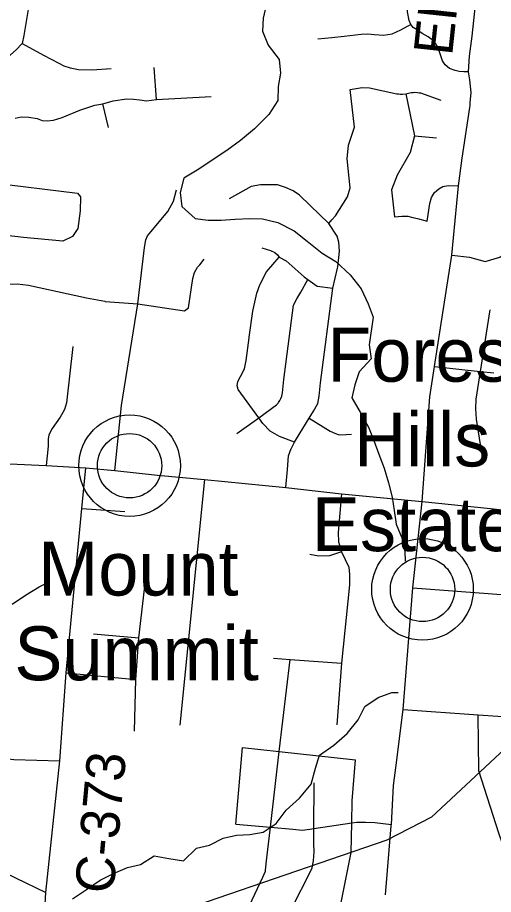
# Model space of a CAD drawing. Extents: x 0 to 34, y 0 to 22.
# Drawn here: x 5.169 to 5.518, y 16.012 to 16.654 of the extents above; entities that cross this region are included whole.
import ezdxf

# ---------------------------------------------------------------- set-up
doc = ezdxf.new("R2010")
doc.units = 0
for name, color, linetype in [('GM_X_County_Road', 7, 'Continuous'), ('GM_X_County_Road_Text', 7, 'Continuous'), ('GM_X_Minor_River', 7, 'Continuous'), ('GM_X_Rail_Line', 7, 'Continuous'), ('GM_X_Township_Road', 7, 'Continuous'), ('GM_X_Unincorporated', 7, 'Continuous'), ('GM_X_Unincorporated_Location', 7, 'Continuous'), ('GM_X_Unincorporated_Text', 7, 'Continuous')]:
    doc.layers.add(name, color=color, linetype=linetype)

msp = doc.modelspace()

# ---------------------------------------------------------------- linework, layer by layer
at = {"layer": 'GM_X_County_Road'}
for points in [[(5.43883, 16.01132), (5.44318, 16.06174), (5.44325, 16.06293), (5.4448, 16.09152), (5.44665, 16.1063), (5.45194, 16.14703), (5.45905, 16.23635), (5.4657, 16.29946), (5.47137, 16.37629), (5.4748, 16.39845), (5.47919, 16.42682), (5.48758, 16.48), (5.49241, 16.5308), (5.49516, 16.55107), (5.50076, 16.58818), (5.50104, 16.58957), (5.50104, 16.59159), (5.5017, 16.59907), (5.50061, 16.60838), (5.49962, 16.6143), (5.50055, 16.62572), (5.50243, 16.64053), (5.50702, 16.68429)], [(5.16369, 16.32716), (5.19032, 16.32576), (5.21942, 16.32404), (5.24063, 16.32215), (5.27203, 16.31886), (5.30639, 16.31549), (5.36599, 16.30965), (5.4066, 16.30513), (5.4657, 16.29946)], [(5.18006, 15.78991), (5.18529, 15.90485), (5.18622, 15.92509), (5.18655, 15.9347), (5.18746, 15.96068), (5.1878, 15.97044), (5.19011, 16.01302), (5.20043, 16.10939), (5.20516, 16.17385), (5.21643, 16.29434), (5.21942, 16.32404)], [(5.4657, 16.29946), (5.51576, 16.29428), (5.57388, 16.28787), (5.60552, 16.284), (5.63047, 16.28026), (5.66537, 16.27562), (5.67466, 16.27392), (5.68205, 16.27242), (5.68967, 16.2703), (5.7063, 16.26165), (5.7234, 16.25334), (5.7313, 16.24989), (5.7377, 16.24759), (5.74264, 16.24693), (5.74798, 16.2466), (5.75291, 16.24652), (5.75986, 16.24647)], [(4.63371, 16.202), (4.67189, 16.19651), (4.80664, 16.18121), (4.81337, 16.17726), (4.81883, 16.17542), (4.82842, 16.17221), (4.84615, 16.16373), (4.85953, 16.15638), (4.86881, 16.15379), (4.87592, 16.15053), (4.88421, 16.14786), (4.88891, 16.14623), (4.89717, 16.14243), (4.90731, 16.13782), (4.91499, 16.13466), (4.94546, 16.12211), (4.9605, 16.11644), (4.98476, 16.1055), (5.02359, 16.08799), (5.06311, 16.07065), (5.09815, 16.05528), (5.11213, 16.04917), (5.14547, 16.03461), (5.19011, 16.01302)]]:
    msp.add_lwpolyline(points, dxfattribs=at)
at = {"layer": 'GM_X_Minor_River'}
for points in [[(5.35143, 16.66317), (5.34933, 16.65366), (5.34876, 16.64415), (5.35295, 16.63388), (5.36094, 16.62323), (5.36208, 16.61333), (5.36036, 16.60344), (5.36017, 16.59336), (5.35352, 16.58308), (5.34306, 16.57243), (5.33278, 16.56406), (5.3227, 16.55664), (5.30102, 16.54218), (5.29132, 16.53647), (5.28865, 16.52601), (5.2898, 16.51573), (5.2995, 16.50679), (5.30901, 16.50565), (5.31852, 16.50565), (5.32879, 16.50642), (5.33925, 16.5068), (5.34876, 16.50661), (5.35998, 16.50395), (5.37196, 16.49786), (5.38166, 16.49025), (5.3925, 16.4815), (5.40258, 16.47541), (5.41304, 16.46552), (5.42103, 16.45525), (5.42617, 16.44441), (5.42978, 16.43452), (5.42693, 16.41435)], [(5.42693, 16.41435), (5.42845, 16.40408), (5.4197, 16.39438), (5.41646, 16.38487), (5.41437, 16.37535), (5.42027, 16.36489), (5.42654, 16.35405), (5.43035, 16.34416), (5.43396, 16.33427), (5.43795, 16.324), (5.44119, 16.31315), (5.44385, 16.30269), (5.44518, 16.2928), (5.4467, 16.28291), (5.45089, 16.27283), (5.45317, 16.26275), (5.45336, 16.25571)], [(5.16559, 16.22429), (5.17529, 16.23076), (5.18537, 16.23704), (5.19069, 16.2397)], [(5.33962, 16.0556), (5.34932, 16.05713), (5.35883, 16.06359), (5.36624, 16.07329), (5.37594, 16.08204), (5.3845, 16.09232), (5.38774, 16.10411), (5.39059, 16.11362), (5.40105, 16.12104), (5.41075, 16.1296), (5.41893, 16.13949), (5.42388, 16.14938), (5.43357, 16.15585), (5.44347, 16.15946), (5.44822, 16.15965)], [(5.20971, 16.00842), (5.21998, 16.01527), (5.22987, 16.02193), (5.23976, 16.02687), (5.25003, 16.03144), (5.25954, 16.03353), (5.26943, 16.03981), (5.28027, 16.03791), (5.29093, 16.0362), (5.30043, 16.04552), (5.31013, 16.04761), (5.32002, 16.05275), (5.32973, 16.05503), (5.33962, 16.0556)]]:
    msp.add_lwpolyline(points, dxfattribs=at)
at = {"layer": 'GM_X_Rail_Line'}
msp.add_lwpolyline([(5.76215, 16.2634), (5.73608, 16.24722), (5.63321, 16.187), (5.55521, 16.14515), (5.47269, 16.06824), (5.4399, 16.05127), (5.27486, 15.99471), (5.18894, 15.96869), (5.10303, 15.9178), (4.98179, 15.8436), (4.95033, 15.81846), (4.89207, 15.78495)], dxfattribs=at)
at = {"layer": 'GM_X_Township_Road'}
for p, q in [((5.27114, 16.59403), (5.2694, 16.61736)), ((5.23598, 16.57349), (5.2318, 16.5909)), ((5.46013, 16.56743), (5.47636, 16.56601)), ((5.30639, 16.31549), (5.2884, 16.13572)), ((5.21643, 16.29434), (5.24803, 16.29204)), ((5.22502, 16.2025), (5.25827, 16.19956)), ((5.20516, 16.17385), (5.2562, 16.16913)), ((5.32921, 16.06316), (5.33431, 16.11926))]:
    msp.add_line(p, q, dxfattribs=at)
for points in [[(5.184, 16.70934), (5.17848, 16.66749), (5.17418, 16.64086), (5.17279, 16.63512), (5.16844, 16.63042), (5.16026, 16.6231), (5.15016, 16.61562), (5.14711, 16.61214)], [(5.49962, 16.6143), (5.49626, 16.6143), (5.49288, 16.61466), (5.48985, 16.61527), (5.48586, 16.61672), (5.4826, 16.6195), (5.48067, 16.62228), (5.4791, 16.62675), (5.47777, 16.63122), (5.47595, 16.63449), (5.47317, 16.63763), (5.47027, 16.64005), (5.4658, 16.64246), (5.46157, 16.64524), (5.45927, 16.64669), (5.45746, 16.64887), (5.45637, 16.65189), (5.45504, 16.65818), (5.45444, 16.66458), (5.45432, 16.67027), (5.45444, 16.67498), (5.45552, 16.68078), (5.45697, 16.68586), (5.45794, 16.689)], [(5.38928, 16.6386), (5.39956, 16.63956), (5.40874, 16.64041), (5.42119, 16.64186), (5.42603, 16.6421), (5.43099, 16.64162), (5.43751, 16.64125), (5.4438, 16.64222), (5.45021, 16.64512), (5.45504, 16.64766), (5.45746, 16.64887)], [(5.17279, 16.63512), (5.18846, 16.62659), (5.19977, 16.62067), (5.20325, 16.61875), (5.20795, 16.61719), (5.21422, 16.61597), (5.22414, 16.61579), (5.23807, 16.61684)], [(5.39731, 16.50314), (5.39965, 16.50578), (5.40228, 16.50885), (5.41122, 16.52276), (5.41297, 16.52935), (5.41078, 16.55044), (5.41195, 16.56069), (5.4162, 16.57387), (5.41312, 16.60125), (5.42178, 16.60294), (5.42731, 16.60261), (5.44728, 16.59825), (5.44849, 16.59809), (5.44979, 16.59798), (5.45139, 16.59796), (5.45391, 16.59827), (5.45666, 16.59893), (5.45805, 16.59915), (5.45925, 16.59925), (5.46052, 16.5993), (5.46232, 16.59919), (5.46348, 16.59903), (5.46462, 16.59881), (5.47952, 16.59353)], [(5.45391, 16.59827), (5.46013, 16.56743), (5.45691, 16.55513), (5.44739, 16.53858), (5.44343, 16.52774), (5.44563, 16.50797), (5.4509, 16.50863), (5.45537, 16.50856), (5.45895, 16.50753), (5.4624, 16.50673), (5.46943, 16.50497), (5.47148, 16.51786), (5.47258, 16.52225), (5.47485, 16.52584), (5.47799, 16.52848), (5.48085, 16.53023), (5.48473, 16.53104), (5.49241, 16.5308)], [(5.16774, 16.58046), (5.17209, 16.58133), (5.17784, 16.58115), (5.18376, 16.58011), (5.18759, 16.57872), (5.19124, 16.57837), (5.19577, 16.57889), (5.20221, 16.5808), (5.21509, 16.5862), (5.22606, 16.58986), (5.2318, 16.5909), (5.23946, 16.59299), (5.24956, 16.59456), (5.25426, 16.59438), (5.25896, 16.59369), (5.26383, 16.59316), (5.27114, 16.59403), (5.31135, 16.5963)], [(5.14945, 16.53325), (5.21335, 16.52535), (5.21558, 16.52268), (5.21535, 16.51255), (5.21357, 16.49952), (5.20968, 16.49373), (5.20266, 16.49017), (5.17383, 16.49284), (5.14388, 16.49641)], [(5.24063, 16.32215), (5.24565, 16.3698), (5.25749, 16.44435), (5.26255, 16.48568), (5.26342, 16.49122), (5.26461, 16.49425), (5.27954, 16.51206), (5.28377, 16.51944), (5.28576, 16.52788)], [(5.40381, 16.47039), (5.40404, 16.47136), (5.40521, 16.48293), (5.40477, 16.48938), (5.40345, 16.49392), (5.39731, 16.50314), (5.38369, 16.51647), (5.37607, 16.52393), (5.37124, 16.52701), (5.36567, 16.52965), (5.35982, 16.5314), (5.35381, 16.53155), (5.34737, 16.53155), (5.34063, 16.53023), (5.32452, 16.52115)], [(5.34831, 16.48537), (5.35472, 16.48351), (5.35782, 16.48191), (5.35977, 16.48016), (5.36112, 16.47863), (5.36611, 16.47576), (5.37944, 16.46404), (5.38208, 16.46214), (5.38883, 16.45725), (5.40027, 16.45579)], [(5.48758, 16.48), (5.50047, 16.47854), (5.51204, 16.47532), (5.52258, 16.47854), (5.52606, 16.48129)], [(5.29169, 16.43927), (5.29463, 16.44133), (5.29777, 16.46283), (5.29908, 16.46717), (5.30125, 16.47119), (5.30298, 16.47292), (5.30602, 16.47705)], [(5.33912, 16.41941), (5.33919, 16.41991), (5.34173, 16.43898), (5.34469, 16.45202), (5.34692, 16.45823), (5.35189, 16.4678), (5.36112, 16.47863)], [(5.36998, 16.33863), (5.3723, 16.34291), (5.37371, 16.34552), (5.38314, 16.36063), (5.38632, 16.36574), (5.3893, 16.37137), (5.39037, 16.37667), (5.39136, 16.38633), (5.40027, 16.45579), (5.40381, 16.47039)], [(5.0867, 16.46544), (5.12205, 16.46265), (5.1459, 16.45919), (5.16244, 16.45876), (5.16924, 16.45908), (5.17738, 16.45789), (5.22005, 16.44878), (5.23328, 16.44617)], [(5.33016, 16.34921), (5.34609, 16.36085), (5.35911, 16.37037), (5.35989, 16.37103), (5.36026, 16.37146), (5.36069, 16.37196), (5.36163, 16.37358), (5.36229, 16.375), (5.36295, 16.37678), (5.36349, 16.3792), (5.36448, 16.38886), (5.37162, 16.44322), (5.37401, 16.4481), (5.37697, 16.45297), (5.38208, 16.46214)], [(5.23328, 16.44617), (5.23375, 16.44608), (5.25749, 16.44435), (5.29169, 16.43927)], [(5.51535, 16.44003), (5.50827, 16.39478), (5.5051, 16.37454), (5.50475, 16.36753), (5.50533, 16.35991), (5.50831, 16.34123)], [(5.3723, 16.34291), (5.36123, 16.34715), (5.35449, 16.35091), (5.34912, 16.35674), (5.34609, 16.36085), (5.33092, 16.38148), (5.33022, 16.38435), (5.33067, 16.38738), (5.33266, 16.39113), (5.33563, 16.39657), (5.33691, 16.40281), (5.33912, 16.41941)], [(5.21006, 16.41311), (5.20534, 16.37169), (5.20382, 16.36681), (5.20268, 16.36458), (5.20067, 16.36127), (5.19481, 16.35291), (5.19247, 16.34835), (5.19177, 16.34509), (5.19193, 16.33994), (5.19032, 16.32576)], [(5.4748, 16.39845), (5.50827, 16.39478), (5.51824, 16.39369)], [(5.38314, 16.36063), (5.39831, 16.35103), (5.40225, 16.34922), (5.40432, 16.34856), (5.40622, 16.34837), (5.41401, 16.34876)], [(5.36599, 16.30965), (5.36706, 16.32305), (5.36792, 16.33293), (5.36975, 16.33821), (5.36998, 16.33863)], [(5.4066, 16.30513), (5.40426, 16.27689), (5.40455, 16.26986), (5.4066, 16.26269), (5.41202, 16.25141), (5.41246, 16.24599), (5.41246, 16.23852), (5.40664, 16.18096), (5.40337, 16.13588)], [(5.4066, 16.26269), (5.39796, 16.25961), (5.3902, 16.25932), (5.38361, 16.26064)], [(5.25519, 16.13133), (5.2562, 16.16913), (5.25827, 16.19956), (5.26426, 16.24994)], [(5.45905, 16.23635), (5.54973, 16.22951), (5.55334, 16.22981), (5.55907, 16.23138), (5.57202, 16.23335), (5.58149, 16.23275), (5.58452, 16.23264), (5.60613, 16.23179), (5.61483, 16.23045), (5.61759, 16.22925), (5.61989, 16.22786), (5.62132, 16.22659), (5.62207, 16.22552), (5.62319, 16.22323), (5.62409, 16.22051), (5.6244, 16.21807), (5.62012, 16.17313)], [(5.32132, 15.83735), (5.32261, 15.86808), (5.32341, 15.88691), (5.32392, 15.89921), (5.32681, 15.96769), (5.32766, 15.97147), (5.32807, 15.97307), (5.32912, 15.97713), (5.33382, 15.99183), (5.33538, 15.99517), (5.34899, 16.02433), (5.35099, 16.02866), (5.3511, 16.02931), (5.35198, 16.03851), (5.3546, 16.06084), (5.36112, 16.11636), (5.36903, 16.18374)], [(5.35689, 16.18464), (5.36903, 16.18374), (5.40664, 16.18096)], [(5.06143, 16.15719), (5.09794, 16.13967), (5.15337, 16.11306), (5.15845, 16.11142), (5.16678, 16.11047), (5.20043, 16.10939)], [(5.45194, 16.14703), (5.50677, 16.14314), (5.53551, 16.14111), (5.56355, 16.13939), (5.57757, 16.13854)], [(5.52471, 15.86156), (5.52776, 15.87941), (5.5269, 15.88323), (5.52083, 15.89951), (5.52016, 15.90333), (5.52011, 15.9096), (5.52134, 15.92098), (5.52438, 15.94927), (5.52722, 15.97568), (5.53158, 16.01986), (5.53168, 16.02404), (5.53142, 16.02898), (5.522, 16.05644), (5.50731, 16.1021), (5.50677, 16.14314)], [(5.33431, 16.11926), (5.36112, 16.11636), (5.41701, 16.1103)], [(5.41126, 15.92772), (5.40569, 15.9663), (5.40287, 15.98738), (5.41373, 16.04238), (5.41427, 16.06397), (5.41441, 16.08016), (5.41701, 16.1103)], [(5.35555, 15.9685), (5.35857, 15.9791), (5.36158, 15.98643), (5.37227, 16.00536), (5.3824, 16.02488), (5.3852, 16.03108), (5.38626, 16.03618), (5.38661, 16.04301), (5.38636, 16.04872), (5.38643, 16.05984), (5.38664, 16.09335)], [(5.32921, 16.06316), (5.3546, 16.06084), (5.37105, 16.05933), (5.37787, 16.05879), (5.38358, 16.05942), (5.38643, 16.05984), (5.41427, 16.06397), (5.41785, 16.0645), (5.42429, 16.06454), (5.43111, 16.06419), (5.44325, 16.06293)]]:
    msp.add_lwpolyline(points, dxfattribs=at)
at = {"layer": 'GM_X_Unincorporated'}
for centre, radius in [((5.25149, 16.32573), 0.0372), ((5.25149, 16.32573), 0.02358), ((5.46605, 16.23506), 0.0372), ((5.46605, 16.23506), 0.02358)]:
    msp.add_circle(centre, radius, dxfattribs=at)
at = {"layer": 'GM_X_Unincorporated_Location'}
for p, q in [((5.25149, 16.32573), (5.25149, 16.32573)), ((5.46605, 16.23506), (5.46605, 16.23506))]:
    msp.add_line(p, q, dxfattribs=at)

# ---------------------------------------------------------------- texts
at = {"layer": 'GM_X_County_Road_Text'}
for s, rotation, p in [('EIGHT', 83.85986, (5.48767, 16.62555)), ('C-373', 84.75644, (5.23961, 16.01153))]:
    msp.add_text(s, height=0.028409, rotation=rotation, dxfattribs=at).set_placement(p)
at = {"layer": 'GM_X_Unincorporated_Text'}
for s, p in [('Forest', (5.39629, 16.38727)), ('Hills', (5.41587, 16.32518)), ('Estates', (5.38504, 16.2631)), ('Mount', (5.18462, 16.2306)), ('Summit', (5.16712, 16.16852))]:
    msp.add_text(s, height=0.039489, rotation=0.00001, dxfattribs=at).set_placement(p)

doc.saveas('drawing.dxf')
